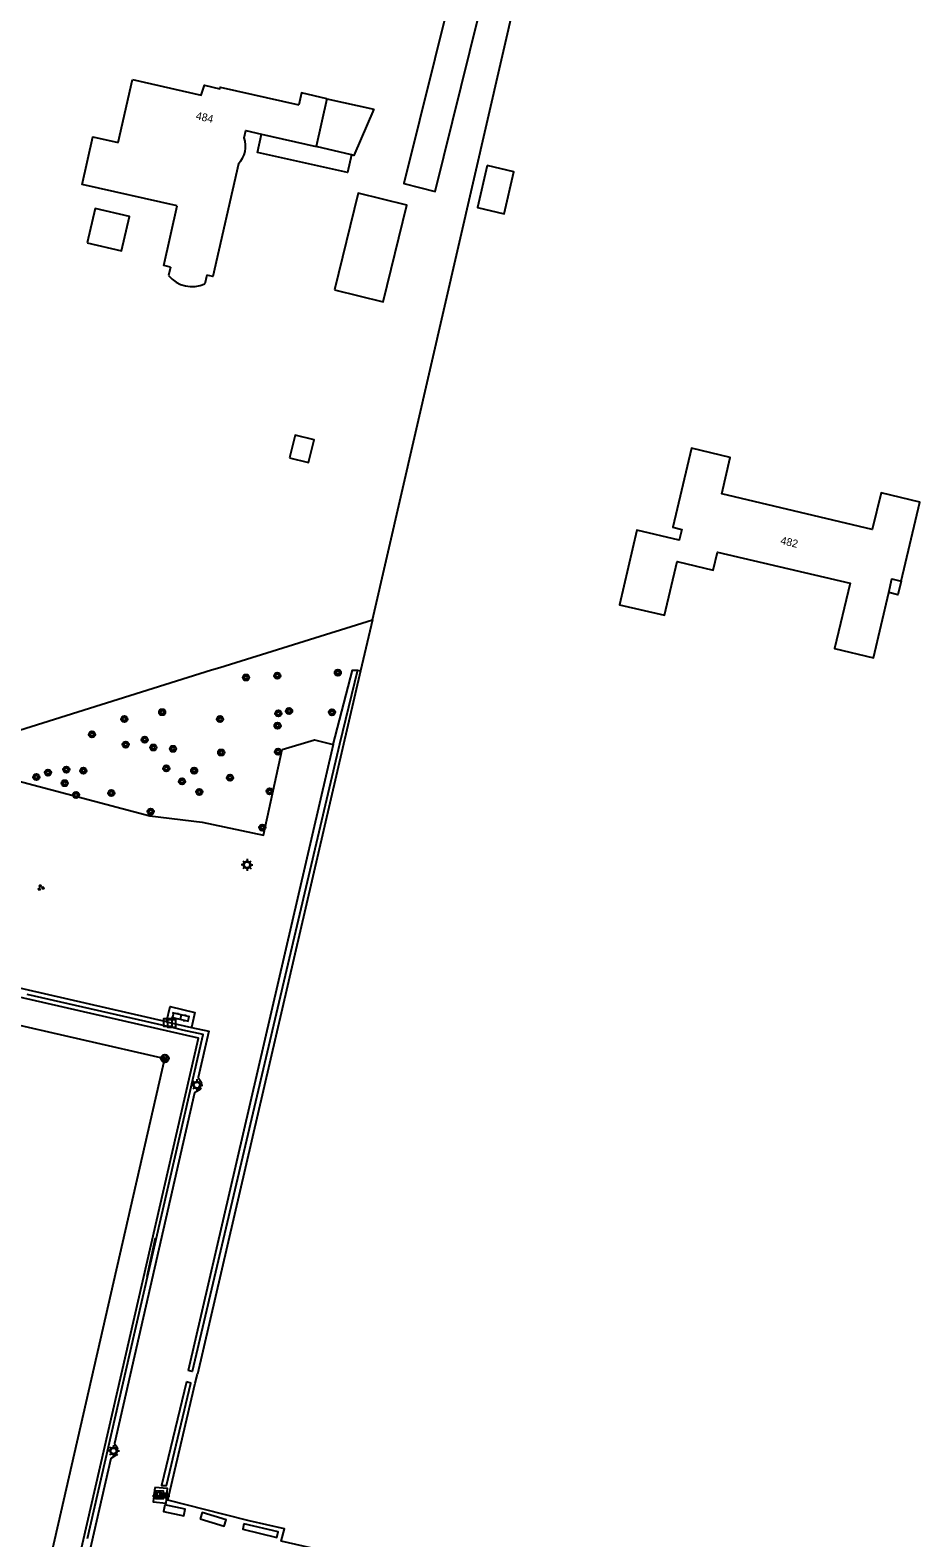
# Model space of a CAD drawing. Extents: x 128999 to 131010, y 395498 to 399007.
# Drawn here: x 130588.4 to 130702.1, y 396497.2 to 396690 of the extents above; entities that cross this region are included whole.
import ezdxf

# ---------------------------------------------------------------- set-up
doc = ezdxf.new("R2010")
doc.units = 0
for name, color, linetype in [('bs-afsc-ballenvanger', 7, 'Continuous'), ('bs-afsc-belijning', 7, 'Continuous'), ('bs-afsc-doel', 7, 'Continuous'), ('bs-afsc-poort', 7, 'Continuous'), ('bs-symb-cornervlag', 7, 'Continuous'), ('bs-symb-veldverlichting', 7, 'Continuous'), ('gg-afsc-hekwerk', 7, 'Continuous'), ('gg-anno-huisnummerreeks BGT', 7, 'Continuous'), ('gg-bbg-bijgebouw', 7, 'Continuous'), ('gg-bbg-gedigitaliseerde bebouwing', 7, 'Continuous'), ('gg-bbg-gedigitaliseerde bijgebouw', 7, 'Continuous'), ('gg-bbg-hoofdgebouw', 7, 'Continuous'), ('gg-bbg-luifel en loopbrug', 7, 'Continuous'), ('gg-bbg-onder overbouw', 7, 'Continuous'), ('gg-bbg-pand overbouw', 7, 'Continuous'), ('gg-bbg-tussenscheiding', 7, 'Continuous'), ('gg-knt-onverhard', 7, 'Continuous'), ('gg-knt-verharding', 7, 'Continuous'), ('gt-grn-groengrens', 7, 'Continuous'), ('gt-grn-vlakafsluiter', 7, 'Continuous'), ('gt-symb-boom', 7, 'Continuous'), ('gt-symb-groenvak', 7, 'Continuous'), ('gt-symb-kast', 7, 'Continuous'), ('gt-symb-klinker verharding', 7, 'Continuous'), ('gt-symb-rioolschacht', 7, 'Continuous'), ('gt-symb-straatmeubilair', 7, 'Continuous'), ('gt-symb-tegel verharding', 7, 'Continuous')]:
    doc.layers.add(name, color=color, linetype=linetype)

# ---------------------------------------------------------------- blocks, each defined once
blk = doc.blocks.new('bs0-VELDV')
at = {"layer": 'bs-symb-veldverlichting'}
for p, q in [((-0.38, 0), (-0.75, 0)), ((-0.53, 0.53), (-0.27, 0.27)), ((-0.35, 0.14), (-0.52, 0.22)), ((-0.22, 0.52), (-0.14, 0.35)), ((0, 0.75), (0, 0.38)), ((0.22, 0.52), (0.14, 0.35)), ((0.27, 0.27), (0.53, 0.53)), ((0.35, 0.14), (0.52, 0.22)), ((0.38, 0), (0.75, 0)), ((-0.27, -0.27), (-0.53, -0.53)), ((-0.35, -0.14), (-0.52, -0.22)), ((-0.14, -0.35), (-0.22, -0.52)), ((0, -0.38), (0, -0.75)), ((0.14, -0.35), (0.22, -0.52)), ((0.27, -0.27), (0.53, -0.53)), ((0.35, -0.14), (0.52, -0.22))]:
    blk.add_line(p, q, dxfattribs=at)
blk.add_circle((0, 0), 0.375, dxfattribs=at)
blk = doc.blocks.new('gt0-BOOM')
at = {"layer": 'gt-symb-boom'}
for radius in [0.4, 0.2]:
    blk.add_circle((0, 0), radius, dxfattribs=at)
blk = doc.blocks.new('gt0-TEG1')
at = {"layer": 'gt-symb-tegel verharding'}
for p, q in [((-1.12, 0), (1.12, 0)), ((-0.9, -0.25), (-0.9, 0.25)), ((-0.45, -0.25), (-0.45, 0.25)), ((0, -0.25), (0, 0.25)), ((0.45, -0.25), (0.45, 0.25)), ((0.9, -0.25), (0.9, 0.25))]:
    blk.add_line(p, q, dxfattribs=at)
blk = doc.blocks.new('gt0-KAST')
at = {"layer": 'gt-symb-kast'}
for p, q in [((-0.5, -0.25), (0.5, 0.25)), ((-0.5, 0.25), (0.5, -0.25))]:
    blk.add_line(p, q, dxfattribs=at)
blk.add_lwpolyline([(0.5, 0.25), (-0.5, 0.25), (-0.5, -0.25), (0.5, -0.25)], close=True, dxfattribs=at)
blk = doc.blocks.new('gt0-RS')
at = {"layer": 'gt-symb-rioolschacht'}
blk.add_lwpolyline([(-0.5, -0.5), (0.5, -0.5), (0.5, 0.5), (-0.5, 0.5)], close=True, dxfattribs=at)
blk.add_circle((0, 0), 0.375, dxfattribs=at)
blk = doc.blocks.new('gt0-GRVAK')
at = {"layer": 'gt-symb-groenvak'}
for p, q in [((-0.11, 0.19), (-0.23, 0.24)), ((-0.18, 0.15), (0.09, 0.15)), ((-0.09, 0.21), (-0.16, 0.32)), ((-0.05, 0.21), (-0.05, 0.39)), ((0, 0.21), (0.06, 0.32)), ((0.01, 0.19), (0.13, 0.24)), ((0.26, -0.05), (0.2, 0.06)), ((0.31, -0.05), (0.31, 0.13)), ((0.35, -0.05), (0.41, 0.06)), ((-0.24, -0.23), (-0.36, -0.18)), ((-0.32, -0.26), (-0.05, -0.26)), ((-0.23, -0.21), (-0.29, -0.1)), ((-0.18, -0.2), (-0.18, -0.02)), ((-0.14, -0.21), (-0.07, -0.1)), ((-0.12, -0.23), (0, -0.18)), ((0.24, -0.07), (0.12, -0.02)), ((0.17, -0.11), (0.44, -0.11)), ((0.37, -0.07), (0.49, -0.02))]:
    blk.add_line(p, q, dxfattribs=at)
blk = doc.blocks.new('bs0-CORNVLG')
at = {"layer": 'bs-symb-cornervlag'}
for p, q in [((-0.34, 0.2), (0.2, -0.34)), ((-0.21, 0.35), (0.34, -0.2)), ((0.03, 0.4), (0.4, 0.03)), ((-0.4, -0.03), (-0.03, -0.4))]:
    blk.add_line(p, q, dxfattribs=at)
blk.add_circle((0, 0), 0.5, dxfattribs=at)
blk = doc.blocks.new('DUMMY')
at = {"layer": 'gt-symb-straatmeubilair'}
blk.add_lwpolyline([(0.5, -0.5), (-0.5, -0.5), (-0.5, 0.5), (0.5, 0.5)], close=True, dxfattribs=at)
blk = doc.blocks.new('gt0-KL1')
at = {"layer": 'gt-symb-klinker verharding'}
for p, q in [((-1.15, 0.3), (1.15, 0.3)), ((-1, -0.3), (-1, 0.3)), ((-0.5, 0.3), (-0.5, 0.45)), ((0, -0.3), (0, 0.3)), ((0.5, 0.3), (0.5, 0.45)), ((1, -0.3), (1, 0.3)), ((-1.15, -0.3), (1.15, -0.3)), ((-0.5, -0.45), (-0.5, -0.3)), ((0.5, -0.45), (0.5, -0.3))]:
    blk.add_line(p, q, dxfattribs=at)

msp = doc.modelspace()

# ---------------------------------------------------------------- linework, layer by layer
at = {"layer": 'bs-afsc-ballenvanger'}
msp.add_line((130601.07, 396520.56), (130606.9, 396545.97), dxfattribs=at)
at = {"layer": 'bs-afsc-belijning'}
msp.add_line((130543.19, 396572.78), (130605.57, 396558.49), dxfattribs=at)
msp.add_lwpolyline([(130520.87, 396475.3), (130583.25, 396461), (130605.57, 396558.49)], dxfattribs=at)
at = {"layer": 'bs-afsc-doel'}
msp.add_line((130603.33, 396530.6), (130604.4, 396535.56), dxfattribs=at)
at = {"layer": 'bs-afsc-poort'}
for p, q in [((130611.52, 396608.19), (130612.59, 396608.48)), ((130607.88, 396562.12), (130606.49, 396562.44)), ((130609.44, 396516.98), (130609.74, 396518.09)), ((130616.34, 396499.37), (130613.15, 396500.15))]:
    msp.add_line(p, q, dxfattribs=at)
at = {"layer": 'gg-afsc-hekwerk'}
for p, q in [((130612.59, 396608.48), (130632.11, 396614.6)), ((130632.11, 396614.6), (130630.59, 396608.05)), ((130570.68, 396595.36), (130611.52, 396608.19)), ((130611.52, 396608.19), (130612.59, 396608.48)), ((130630.59, 396608.05), (130609.74, 396518.09)), ((130606.49, 396562.44), (130587.98, 396566.68)), ((130607.88, 396562.12), (130606.49, 396562.44)), ((130601.07, 396520.56), (130606.9, 396545.97)), ((130595.71, 396497.11), (130601.07, 396520.56)), ((130609.44, 396516.98), (130609.74, 396518.09)), ((130616.34, 396499.37), (130613.15, 396500.15))]:
    msp.add_line(p, q, dxfattribs=at)
for points in [[(130606.9, 396545.97), (130610.46, 396561.56), (130607.88, 396562.12)], [(130613.15, 396500.15), (130605.97, 396502.01), (130609.44, 396516.98)], [(130624.19, 396495.9), (130620.44, 396496.74), (130620.88, 396498.34), (130616.34, 396499.37)]]:
    msp.add_lwpolyline(points, dxfattribs=at)
at = {"layer": 'gg-bbg-bijgebouw'}
msp.add_line((130626.29, 396681.24), (130632.27, 396679.89), dxfattribs=at)
at = {"layer": 'gg-bbg-gedigitaliseerde bebouwing'}
for p, q in [((130599.6, 396675.63), (130601.42, 396683.68)), ((130617.95, 396676.71), (130624.92, 396675.14)), ((130606.3, 396659.71), (130606.05, 396658.61)), ((130610.95, 396658.66), (130610.7, 396657.56))]:
    msp.add_line(p, q, dxfattribs=at)
for points in [[(130607.15, 396667.53), (130595.01, 396670.27), (130596.39, 396676.36), (130599.6, 396675.63)], [(130615.73, 396676.23), (130615.94, 396677.16), (130617.95, 396676.71)], [(130614.99, 396672.93), (130611.73, 396658.48), (130610.95, 396658.66)], [(130606.3, 396659.71), (130605.43, 396659.9), (130607.15, 396667.53)]]:
    msp.add_lwpolyline(points, dxfattribs=at)
for centre, radius, start, end in [((130612.75, 396675.17), 3.16, 315.0378, 19.5327), ((130609.07, 396661.18), 3.97, 220.3624, 294.2229)]:
    msp.add_arc(centre, radius, start, end, dxfattribs=at)
at = {"layer": 'gg-bbg-gedigitaliseerde bijgebouw'}
msp.add_line((130629.44, 396674.04), (130624.92, 396675.14), dxfattribs=at)
for points in [[(130632.27, 396679.89), (130629.74, 396673.97), (130629.44, 396674.04)], [(130646.78, 396672.68), (130645.54, 396667.32), (130648.95, 396666.53), (130650.19, 396671.89), (130646.78, 396672.68)], [(130621.52, 396635.3), (130623.95, 396634.71), (130624.66, 396637.62), (130622.23, 396638.22), (130621.52, 396635.3)]]:
    msp.add_lwpolyline(points, dxfattribs=at)
at = {"layer": 'gg-bbg-hoofdgebouw'}
for points in [[(130601.42, 396683.68), (130610.2, 396681.7), (130610.64, 396682.97), (130612.59, 396682.52), (130612.64, 396682.73), (130622.72, 396680.45)], [(130626.29, 396681.24), (130623.06, 396681.97), (130622.72, 396680.45)], [(130699.68, 396619.55), (130702.08, 396629.65), (130697.12, 396630.81), (130696, 396626.14), (130676.75, 396630.69), (130677.85, 396635.36), (130672.88, 396636.53), (130670.49, 396626.43), (130671.65, 396626.15), (130671.32, 396624.79), (130665.92, 396626.06), (130663.67, 396616.52), (130669.43, 396615.18), (130671.04, 396622.03), (130675.68, 396620.94), (130676.22, 396623.23), (130693.16, 396619.27), (130691.18, 396610.91), (130696.16, 396609.74), (130698.1, 396618.08)]]:
    msp.add_lwpolyline(points, dxfattribs=at)
at = {"layer": 'gg-bbg-luifel en loopbrug'}
for points in [[(130629.44, 396674.04), (130628.94, 396671.79), (130617.43, 396674.38), (130617.95, 396676.71)], [(130627.25, 396656.81), (130633.47, 396655.28), (130636.5, 396667.63), (130630.28, 396669.16), (130627.25, 396656.81)], [(130595.65, 396662.79), (130600.04, 396661.8), (130601.04, 396666.19), (130596.65, 396667.18), (130595.65, 396662.79)]]:
    msp.add_lwpolyline(points, dxfattribs=at)
at = {"layer": 'gg-bbg-onder overbouw'}
msp.add_lwpolyline([(130698.1, 396618.08), (130698.51, 396619.83), (130699.68, 396619.55)], dxfattribs=at)
at = {"layer": 'gg-bbg-pand overbouw'}
msp.add_lwpolyline([(130699.68, 396619.55), (130699.26, 396617.8), (130698.1, 396618.08)], dxfattribs=at)
at = {"layer": 'gg-bbg-tussenscheiding'}
msp.add_line((130626.29, 396681.24), (130624.92, 396675.14), dxfattribs=at)
at = {"layer": 'gg-knt-onverhard'}
msp.add_lwpolyline([(130646.06, 396710.4), (130636.13, 396670.41), (130640.14, 396669.37), (130650.06, 396709.55)], dxfattribs=at)
at = {"layer": 'gg-knt-verharding'}
msp.add_line((130605.79, 396563.17), (130608.98, 396562.44), dxfattribs=at)
for points in [[(130605.79, 396563.17), (130539.81, 396578.29), (130538.38, 396572.14), (130537.77, 396571.78), (130537.58, 396570.79), (130537.95, 396570.21), (130530.7, 396538.35)], [(130588.55, 396467.99), (130609.86, 396561.09), (130540.64, 396576.95), (130516.79, 396472.61), (130586.01, 396456.82)], [(130605.79, 396563.17), (130606.25, 396565.14), (130609.39, 396564.36), (130608.98, 396562.44)], [(130608.98, 396562.44), (130611.19, 396561.96), (130609.84, 396556.04), (130610.24, 396555.43), (130609.97, 396554.45), (130609.38, 396554.11), (130599.12, 396509.25), (130599.51, 396508.67), (130599.28, 396507.69), (130598.69, 396507.32), (130589.86, 396468.73), (130597.94, 396466.87)], [(130604.31, 396503.62), (130604.09, 396501.78), (130605.76, 396501.63), (130605.92, 396503.47), (130604.31, 396503.62)]]:
    msp.add_lwpolyline(points, dxfattribs=at)
at = {"layer": 'gt-grn-groengrens'}
for p, q in [((130630.19, 396608.14), (130630.59, 396608.05)), ((130627.07, 396598.66), (130608.56, 396518.58))]:
    msp.add_line(p, q, dxfattribs=at)
for points in [[(130630.19, 396608.14), (130627.89, 396598.68), (130609.06, 396518.46), (130608.56, 396518.58)], [(130627.07, 396598.66), (130629.55, 396608.17), (130630.19, 396608.14)], [(130570.68, 396595.36), (130573.62, 396595.19), (130583.86, 396594.75), (130603.65, 396589.53), (130610.35, 396588.71), (130618.17, 396587.06), (130620.58, 396598.01), (130624.71, 396599.26), (130627.07, 396598.66)], [(130608.36, 396517.15), (130605.16, 396503.89), (130605.77, 396503.87), (130608.9, 396516.97), (130608.36, 396517.15)], [(130605.56, 396501.41), (130605.4, 396500.55), (130608.01, 396499.99), (130608.17, 396500.85), (130605.56, 396501.41)], [(130610.11, 396499.62), (130613.15, 396498.68), (130613.4, 396499.47), (130610.36, 396500.41), (130610.11, 396499.62)], [(130615.69, 396498.96), (130615.53, 396498.28), (130619.88, 396497.24), (130620.04, 396497.93), (130615.69, 396498.96)]]:
    msp.add_lwpolyline(points, dxfattribs=at)
at = {"layer": 'gt-grn-vlakafsluiter'}
msp.add_line((130632.11, 396614.6), (130653.74, 396708.62), dxfattribs=at)

# ---------------------------------------------------------------- block references
at = {"layer": 'bs-symb-cornervlag'}
msp.add_blockref('bs0-CORNVLG', (130605.57, 396558.49), dxfattribs=at)
at = {"layer": 'bs-symb-veldverlichting'}
for p in [(130616.08, 396583.25), (130609.67, 396555.08), (130599.01, 396508.29)]:
    msp.add_blockref('bs0-VELDV', p, dxfattribs=at)
at = {"layer": 'gt-symb-boom'}
for p in [(130627.69, 396607.82), (130615.94, 396607.21), (130619.94, 396607.44), (130605.23, 396602.78), (130620.09, 396602.62), (130621.46, 396602.92), (130626.93, 396602.77), (130600.41, 396601.9), (130612.63, 396601.89), (130619.98, 396601.04), (130596.26, 396599.94), (130600.57, 396598.63), (130603, 396599.26), (130604.11, 396598.26), (130606.61, 396598.09), (130612.78, 396597.62), (130620.05, 396597.72), (130589.15, 396594.48), (130590.63, 396595.05), (130592.99, 396595.43), (130595.17, 396595.29), (130605.76, 396595.59), (130609.32, 396595.3), (130613.91, 396594.4), (130592.77, 396593.7), (130598.73, 396592.43), (130607.78, 396593.92), (130609.98, 396592.57), (130618.97, 396592.66), (130594.22, 396592.19), (130603.75, 396590.06), (130618.03, 396588.02)]:
    msp.add_blockref('gt0-BOOM', p, dxfattribs=at)
at = {"layer": 'gt-symb-groenvak'}
msp.add_blockref('gt0-GRVAK', (130589.71, 396580.35), dxfattribs=at)
at = {"layer": 'gt-symb-kast'}
msp.add_blockref('gt0-KAST', (130605.44, 396502.6), dxfattribs=at)
at = {"layer": 'gt-symb-klinker verharding', "rotation": 167.17287657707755}
msp.add_blockref('gt0-KL1', (130607.6, 396563.78), dxfattribs=at)
at = {"layer": 'gt-symb-rioolschacht', "rotation": -92.0638197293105}
msp.add_blockref('gt0-RS', (130604.9, 396502.68), dxfattribs=at)
at = {"layer": 'gt-symb-straatmeubilair'}
for p in [(130605.95, 396563.09), (130606.44, 396562.96)]:
    msp.add_blockref('DUMMY', p, dxfattribs=at)
at = {"layer": 'gt-symb-tegel verharding'}
msp.add_blockref('gt0-TEG1', (130605.1, 396502.55), dxfattribs=at)

# ---------------------------------------------------------------- texts
at = {"layer": 'gg-anno-huisnummerreeks BGT'}
for s, rotation, p in [('484', 347, (130609.47, 396678.62)), ('482', 346.7, (130684.2, 396624.3))]:
    msp.add_text(s, height=1, rotation=rotation, dxfattribs=at).set_placement(p)

doc.saveas('drawing.dxf')
